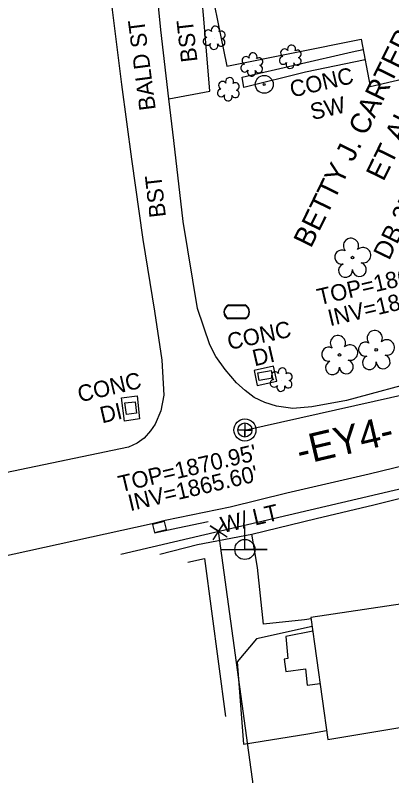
# Model space of a CAD drawing. Extents: x 553786 to 558838, y 502329 to 507342.
# Drawn here: x 557105.8 to 557197.7, y 506545.5 to 506731.1 of the extents above; entities that cross this region are included whole.
import ezdxf

# ---------------------------------------------------------------- set-up
doc = ezdxf.new("R2010")
doc.units = 0
for name, color, linetype in [('Exist Other Culture Area Outline Text', 7, 'Continuous'), ('Exist Other Culture Located Object CELL', 7, 'Continuous'), ('Exist Property Deed Book Text', 7, 'Continuous'), ('Exist Property Owner Text', 7, 'Continuous'), ('Exist Roads EOP Text', 7, 'Continuous'), ('Exist Structure Minor Catch Basin', 7, 'Continuous'), ('Exist Structure Minor Drop Inlet', 7, 'Continuous'), ('Exist Structure Minor Drop Inlet Text', 7, 'Continuous'), ('Exist Structure Minor Drop Inlet Top Elevation', 7, 'Continuous'), ('Exist Structure Minor Paved Ditch or Gutter Text', 7, 'Continuous'), ('Exist Structure Minor Pipes HDPE 12 Inch Invert', 7, 'Continuous'), ('Exist Utilities Power Joint Use Telephone CELL', 7, 'Continuous'), ('Exist Utilities Power Pole Text', 7, 'Continuous'), ('Exist Utilities Sanitary Sewer Manhole Text', 7, 'Continuous'), ('Exist Utilities Sanitary Sewer UG Line', 7, 'Continuous'), ('Exist Utilities Sanitary Sewer UG Line Invert Elevation', 7, 'Continuous'), ('Exist Vegetation Shrub CELL', 7, 'Continuous'), ('Exist Vegetation Tree CELL', 7, 'Continuous'), ('Exist Vegetation Woods Line', 7, 'Continuous'), ('Prop CMT DNC', 7, 'Continuous'), ('Prop CMT Slope Grass', 7, 'Continuous'), ('Prop Drainage Structure Catch Basin Grate 840 03F Label', 7, 'Continuous'), ('Prop Drainage Structure Drop Inlet Grate 2 Wide Slots and Sag Grates 840 22 Label', 7, 'Continuous'), ('Prop Drainage Structure Drop Inlet Grate 840 16 Label', 7, 'Continuous'), ('Prop Drainage Structure Pipe Alternate 36in', 7, 'Continuous'), ('Prop Drainage Structure Pipe RCP 15in Class III Label', 7, 'Continuous'), ('Prop Drainage Structure Plot Symbol 50 Scale', 7, 'Continuous'), ('Prop Drainage Structure Tops and Inverts LABEL', 7, 'Continuous'), ('Prop Earthen Structure Tail Ditch Label', 7, 'Continuous'), ('Prop Earthen Structure V Ditch Lateral Detail Label', 7, 'Continuous'), ('Prop Erosion Rip Rap Pad Outlet for Jurisdictional Stream CELL', 7, 'Continuous'), ('Prop Erosion Rip Rap Single Stone CELL', 7, 'Continuous'), ('Prop XS SE Text', 7, 'Continuous')]:
    doc.layers.add(name, color=color, linetype=linetype)

# ---------------------------------------------------------------- blocks, each defined once
blk = doc.blocks.new('EXIST UTILITIES SANITARY SEWER MANHOLE')
at = {"layer": 'Prop Drainage Structure Catch Basin Grate 840 03F Label'}
blk.add_lwpolyline([(0, 0.03425), (0, -0.03425), (0, 0), (0.03425, 0), (-0.03425, 0)], dxfattribs=at)
for radius in [0.05389, 0.03425]:
    blk.add_circle((0, 0), radius, dxfattribs=at)

msp = doc.modelspace()

# ---------------------------------------------------------------- linework, layer by layer
at = {"layer": 'Exist Other Culture Located Object CELL'}
for radius in [2.18, 0.24]:
    msp.add_circle((557166.57, 506714.23), radius, dxfattribs=at)
at = {"layer": 'Exist Structure Minor Catch Basin'}
msp.add_lwpolyline([(557142.26, 506607.55), (557139.28, 506606.82), (557139.75, 506604.91), (557142.73, 506605.63)], close=True, dxfattribs=at)
at = {"layer": 'Exist Structure Minor Drop Inlet'}
for points in [[(557168.56, 506642.57), (557165.34, 506641.99), (557165, 506643.85), (557168.22, 506644.44)], [(557135.08, 506636.8), (557135.41, 506634.03), (557132.91, 506633.72), (557132.58, 506636.5)]]:
    msp.add_lwpolyline(points, close=True, dxfattribs=at)
at = {"layer": 'Exist Utilities Power Joint Use Telephone CELL'}
msp.add_line((557161.84, 506600.76), (557161.84, 506600.76), dxfattribs=at)
msp.add_lwpolyline([(557155.91, 506600.76), (557167.24, 506600.72), (557161.84, 506600.74), (557161.84, 506606.38)], dxfattribs=at)
msp.add_circle((557161.84, 506600.76), 2.45, dxfattribs=at)
at = {"layer": 'Exist Utilities Sanitary Sewer UG Line'}
msp.add_line((557161.84, 506629.9), (557366.26, 506675.61), dxfattribs=at)
at = {"layer": 'Exist Vegetation Shrub CELL'}
for p, q in [((557154.41, 506725.42), (557154.41, 506725.42)), ((557173.01, 506720.78), (557173.01, 506720.78)), ((557163.59, 506718.9), (557163.59, 506718.9)), ((557157.87, 506712.85), (557157.87, 506712.85)), ((557170.77, 506642.01), (557170.77, 506642.01))]:
    msp.add_line(p, q, dxfattribs=at)
for centre, radius, start, end in [((557152.92, 506726.55), 0.968, 35.8908, 245.4216), ((557154.64, 506727.46), 0.99, 334.8391, 200.4717), ((557156.08, 506726.29), 0.929, 284.4567, 126.0861), ((557152.61, 506724.72), 0.955, 95.1099, 327.9534), ((557156.04, 506724.49), 0.937, 204.9913, 73.4601), ((557154.28, 506723.74), 0.984, 151.2797, 21.387), ((557173.24, 506722.82), 0.99, 334.8391, 200.4717), ((557163.82, 506720.95), 0.99, 334.8391, 200.4717), ((557171.53, 506721.91), 0.968, 35.8908, 245.4216), ((557174.68, 506721.65), 0.929, 284.4567, 126.0861), ((557162.11, 506720.03), 0.968, 35.8908, 245.4216), ((557165.27, 506719.77), 0.929, 284.4567, 126.0861), ((557171.21, 506720.08), 0.955, 95.1099, 327.9534), ((557172.88, 506719.1), 0.984, 151.2797, 21.387), ((557174.65, 506719.85), 0.937, 204.9913, 73.4601), ((557161.79, 506718.2), 0.955, 95.1099, 327.9534), ((557163.47, 506717.22), 0.984, 151.2797, 21.387), ((557165.23, 506717.98), 0.937, 204.9913, 73.4601), ((557158.1, 506714.89), 0.99, 334.8391, 200.4717), ((557156.39, 506713.98), 0.968, 35.8908, 245.4216), ((557159.54, 506713.72), 0.929, 284.4567, 126.0861), ((557156.07, 506712.15), 0.955, 95.1099, 327.9534), ((557159.51, 506711.92), 0.937, 204.9913, 73.4601), ((557157.74, 506711.17), 0.984, 151.2797, 21.387), ((557170.99, 506644.05), 0.99, 334.8391, 200.4717), ((557169.28, 506643.13), 0.968, 35.8908, 245.4216), ((557172.44, 506642.87), 0.929, 284.4567, 126.0861), ((557168.97, 506641.3), 0.955, 95.1099, 327.9534), ((557172.4, 506641.08), 0.937, 204.9913, 73.4601), ((557170.64, 506640.32), 0.984, 151.2797, 21.387)]:
    msp.add_arc(centre, radius, start, end, dxfattribs=at)
at = {"layer": 'Exist Vegetation Tree CELL'}
for p, q in [((557188.12, 506671.96), (557188.12, 506671.96)), ((557193.92, 506649.44), (557193.92, 506649.44)), ((557184.93, 506648.21), (557184.93, 506648.21))]:
    msp.add_line(p, q, dxfattribs=at)
for centre in [(557188.12, 506671.96), (557193.92, 506649.44), (557184.93, 506648.21)]:
    msp.add_circle(centre, 0.326, dxfattribs=at)
for centre, radius, start, end in [((557187.73, 506674.83), 1.86, 330.1651, 219.7134), ((557185.51, 506672.11), 1.73, 62.6636, 279.3457), ((557190.67, 506672.55), 1.9, 257.1011, 134.1999), ((557186.41, 506668.84), 1.69, 111.5671, 6.231), ((557189.79, 506669.06), 1.7, 181.2822, 74.56), ((557184.55, 506651.09), 1.86, 330.1651, 219.7134), ((557193.54, 506652.31), 1.86, 330.1651, 219.7134), ((557187.48, 506648.8), 1.9, 257.1011, 134.1999), ((557191.32, 506649.59), 1.73, 62.6636, 279.3457), ((557196.47, 506650.03), 1.9, 257.1011, 134.1999), ((557182.33, 506648.37), 1.73, 62.6636, 279.3457), ((557186.61, 506645.31), 1.7, 181.2822, 74.56), ((557192.22, 506646.32), 1.69, 111.5671, 6.231), ((557195.59, 506646.54), 1.7, 181.2822, 74.56), ((557183.23, 506645.09), 1.69, 111.5671, 6.231)]:
    msp.add_arc(centre, radius, start, end, dxfattribs=at)
at = {"layer": 'Exist Vegetation Woods Line'}
for points in [[(557147.95, 506597.64), (557151.96, 506598.58)], [(557151.96, 506598.58), (557157.13, 506560.03)]]:
    msp.add_lwpolyline(points, dxfattribs=at)
at = {"layer": 'Prop CMT DNC'}
msp.add_line((557155.43, 506605.18), (557155.43, 506605.18), dxfattribs=at)
msp.add_lwpolyline([(557154.08, 506603.08), (557156.79, 506607.29), (557155.43, 506605.18), (557153.33, 506606.54), (557157.54, 506603.83)], dxfattribs=at)
at = {"layer": 'Prop CMT Slope Grass'}
msp.add_lwpolyline([(557178.24, 506581.97), (557164.7, 506578.95), (557159.92, 506573.3), (557161.54, 506553.29), (557177.24, 506555.81), (557181.79, 506556.56)], dxfattribs=at)
at = {"layer": 'Prop Drainage Structure Drop Inlet Grate 840 16 Label'}
msp.add_line((557159.85, 506658.72), (557159.85, 506658.72), dxfattribs=at)
for points in [[(557157.81, 506660.42), (557161.88, 506660.42)], [(557157.81, 506660.28), (557161.88, 506660.28)], [(557161.88, 506657.15), (557157.78, 506657.15)], [(557161.88, 506657.02), (557157.78, 506657.02)]]:
    msp.add_lwpolyline(points, dxfattribs=at)
for centre, radius, start, end in [((557158.54, 506658.71), 1.86, 113.178, 245.9794), ((557158.55, 506658.71), 1.73, 115.3009, 243.7824), ((557161.14, 506658.72), 1.86, 293.6483, 66.3084), ((557161.15, 506658.72), 1.73, 295.1272, 64.8728)]:
    msp.add_arc(centre, radius, start, end, dxfattribs=at)
at = {"layer": 'Prop Drainage Structure Pipe Alternate 36in'}
for p, q in [((557133.46, 506625.72), (557040.44, 506606.26)), ((557052.11, 506587.84), (557139.19, 506607.12))]:
    msp.add_line(p, q, dxfattribs=at)
for points in [[(557205.94, 506642.27), (557186.61, 506637.13), (557178.18, 506635.58), (557173.53, 506635.12), (557169.54, 506635.72), (557166.7, 506636.64), (557164.13, 506637.82), (557161.89, 506639.51), (557159.79, 506641.38), (557157, 506644.63), (557154.74, 506647.84), (557153.25, 506650.68), (557150.25, 506659.52), (557146.74, 506680.8), (557144.48, 506700.55), (557143.29, 506710.73), (557141.31, 506727.51), (557139.32, 506748.07), (557136.95, 506760.7), (557135.8, 506768.68)], [(557125.25, 506766.07), (557127.58, 506750.13), (557129.42, 506732.41), (557131.76, 506714.2), (557134.17, 506695.97), (557136.94, 506676.35), (557139.77, 506658.92), (557141.53, 506646.93), (557142.04, 506638.4), (557141.31, 506634.55), (557139.95, 506631.32), (557138.83, 506629.71), (557137.27, 506627.94), (557135.58, 506626.66), (557133.46, 506625.72)], [(557139.19, 506607.12), (557142.41, 506607.91), (557158.24, 506611.16), (557172.11, 506614.58), (557192.17, 506619.24), (557210.53, 506623.68)]]:
    msp.add_lwpolyline(points, dxfattribs=at)
at = {"layer": 'Prop Drainage Structure Pipe RCP 15in Class III Label'}
msp.add_line((557131.57, 506599.59), (557546.86, 506696.99), dxfattribs=at)
at = {"layer": 'Prop Drainage Structure Plot Symbol 50 Scale'}
for points in [[(557143.29, 506710.73), (557153.31, 506712.6), (557151.86, 506730.2), (557151.41, 506734.78)], [(557141.09, 506599.62), (557150.29, 506601.96), (557163.5, 506604.52), (557179.2, 506608.28), (557193.32, 506611.61), (557211.96, 506616.3)]]:
    msp.add_lwpolyline(points, dxfattribs=at)
at = {"layer": 'Prop Drainage Structure Tops and Inverts LABEL'}
msp.add_line((557152.89, 506607.46), (557145.5, 506605.96), dxfattribs=at)
msp.add_lwpolyline([(557145.5, 506605.96), (557139.78, 506604.74)], dxfattribs=at)
at = {"layer": 'Prop Earthen Structure Tail Ditch Label'}
for points in [[(557191.19, 506720.19), (557176.65, 506717.25), (557161.57, 506713.45), (557161.18, 506716), (557188.02, 506722.21), (557190.7, 506722.71)], [(557178.4, 506580.81), (557171.81, 506579.48), (557172.31, 506574.14), (557171.44, 506573.96), (557171.84, 506570.98), (557176.61, 506571.66), (557177.07, 506567.68), (557180.18, 506568.07)]]:
    msp.add_lwpolyline(points, dxfattribs=at)
at = {"layer": 'Prop Earthen Structure V Ditch Lateral Detail Label'}
msp.add_lwpolyline([(557177.98, 506583.86), (557176.37, 506583.62), (557166.36, 506582.5), (557164.96, 506596.38), (557163.5, 506604.52)], dxfattribs=at)
at = {"layer": 'Prop Erosion Rip Rap Pad Outlet for Jurisdictional Stream CELL'}
for points in [[(557221.42, 506747.04), (557187.52, 506739.98), (557185.16, 506751.47), (557152.16, 506744.59), (557157.47, 506718.71), (557190.21, 506725.25), (557192.44, 506713.74), (557209.97, 506717.82), (557207.72, 506728.66), (557224.61, 506732.47)], [(557182.1, 506554.4), (557219.18, 506560.6), (557220.76, 506550.74), (557247.35, 506554.68), (557245.85, 506564.32), (557248.18, 506564.92), (557243.89, 506594.1), (557224.54, 506591.17), (557223.92, 506594.97), (557214.51, 506593.45), (557215.01, 506589.71), (557177.94, 506584.13)]]:
    msp.add_lwpolyline(points, close=True, dxfattribs=at)
at = {"layer": 'Prop Erosion Rip Rap Single Stone CELL'}
msp.add_lwpolyline([(557168.86, 506645.47), (557164.09, 506644.45), (557164.87, 506640.77), (557169.64, 506641.79)], close=True, dxfattribs=at)
msp.add_lwpolyline([(557135.56, 506638.22), (557136.08, 506632.62), (557132.42, 506632.07), (557131.69, 506637.79), (557135.56, 506638.22)], dxfattribs=at)
at = {"layer": 'Prop XS SE Text'}
msp.add_line((557180.44, 506422.29), (557155.43, 506605.18), dxfattribs=at)

# ---------------------------------------------------------------- block references
at = {"layer": 'Prop Drainage Structure Catch Basin Grate 840 03F Label', "xscale": 50, "yscale": 50}
msp.add_blockref('EXIST UTILITIES SANITARY SEWER MANHOLE', (557161.84, 506629.9), dxfattribs=at)

# ---------------------------------------------------------------- texts
at = {"layer": 'Exist Other Culture Area Outline Text'}
for s, p in [('CONC', (557173.33, 506711)), ('SW', (557178.31, 506705.5))]:
    msp.add_text(s, height=4, rotation=13.2, dxfattribs=at).set_placement(p)
at = {"layer": 'Exist Property Deed Book Text'}
msp.add_text('DB 259 PG 41', height=4.5, rotation=63.9318, dxfattribs=at).set_placement((557197.03, 506671.1))
at = {"layer": 'Exist Property Owner Text'}
for s, p in [('BETTY J. CARTER, ', (557177.97, 506674.08)), ('ET AL', (557195.67, 506690.36))]:
    msp.add_text(s, height=5, rotation=63.9318, dxfattribs=at).set_placement(p)
at = {"layer": 'Exist Roads EOP Text'}
for s, rotation, p in [('BALD ST', 97.3266, (557140.1, 506708.12)), ('BST', 96.5332, (557150.29, 506719.86)), ('BST', 96.5332, (557142.58, 506681.96))]:
    msp.add_text(s, height=4, rotation=rotation, dxfattribs=at).set_placement(p)
at = {"layer": 'Exist Structure Minor Drop Inlet Text'}
for p in [(557164.21, 506645.43), (557126.99, 506631.51)]:
    msp.add_text('DI', height=4, rotation=13.2, dxfattribs=at).set_placement(p)
at = {"layer": 'Exist Structure Minor Drop Inlet Top Elevation'}
msp.add_text("TOP=1868.87'", height=4, rotation=13.2, dxfattribs=at).set_placement((557180, 506660.33))
at = {"layer": 'Exist Structure Minor Paved Ditch or Gutter Text'}
for rotation, p in [(12.0008, (557158.01, 506649.42)), (13.2, (557121.54, 506636.63))]:
    msp.add_text('CONC', height=4, rotation=rotation, dxfattribs=at).set_placement(p)
at = {"layer": 'Exist Structure Minor Pipes HDPE 12 Inch Invert'}
msp.add_text("INV=1867.43'", height=4, rotation=13.2, dxfattribs=at).set_placement((557182.62, 506655.21))
at = {"layer": 'Exist Utilities Power Pole Text'}
msp.add_text('W/ LT', height=4, rotation=13.2, dxfattribs=at).set_placement((557156.47, 506604.74))
at = {"layer": 'Exist Utilities Sanitary Sewer Manhole Text'}
msp.add_text("TOP=1870.95'", height=4, rotation=13.2, dxfattribs=at).set_placement((557131.49, 506614.71))
at = {"layer": 'Exist Utilities Sanitary Sewer UG Line Invert Elevation'}
msp.add_text("INV=1865.60'", height=4, rotation=13.2, dxfattribs=at).set_placement((557133.84, 506610.09))
at = {"layer": 'Prop Drainage Structure Drop Inlet Grate 2 Wide Slots and Sag Grates 840 22 Label'}
msp.add_text('-EY4-', height=7, rotation=13.2, dxfattribs=at).set_placement((557175.31, 506621.26))

doc.saveas('drawing.dxf')
